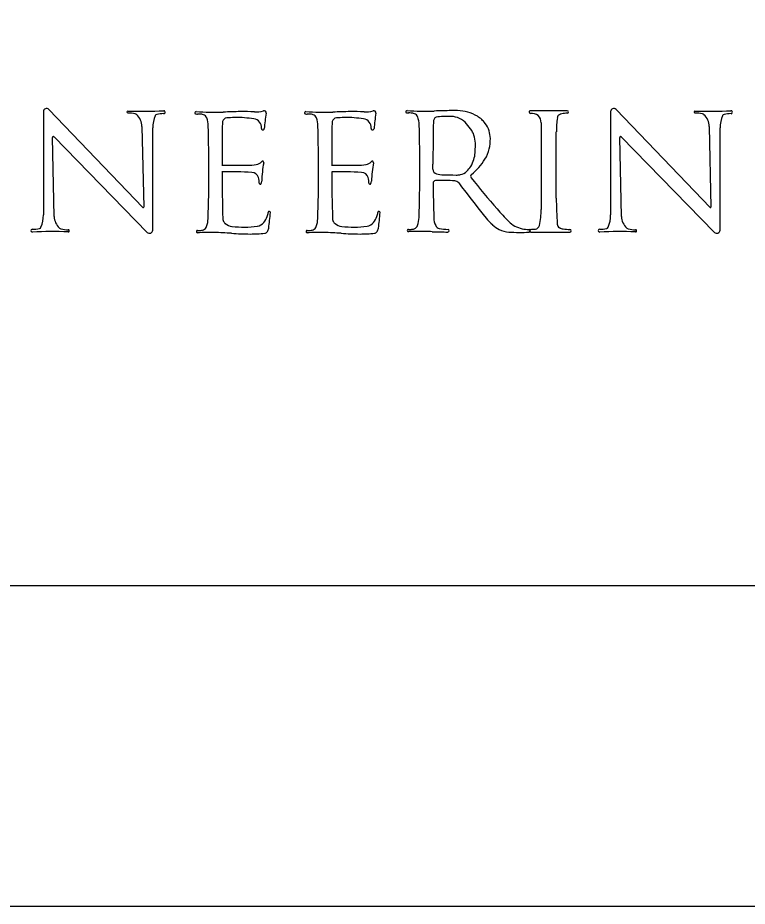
# Model space of a CAD drawing. Extents: x 0 to 34, y 0 to 22.
# Drawn here: x 5.455 to 6.595, y 0 to 1.387 of the extents above; entities that cross this region are included whole.
import ezdxf

# ---------------------------------------------------------------- set-up
doc = ezdxf.new("R2010")
doc.units = 0
for name, color, linetype in [('SH_Border', 7, 'Continuous'), ('SH_Cut_Line', 7, 'Continuous'), ('SH_Text', 7, 'Continuous')]:
    doc.layers.add(name, color=color, linetype=linetype)

msp = doc.modelspace()

# ---------------------------------------------------------------- linework, layer by layer
at = {"layer": 'SH_Border'}
msp.add_lwpolyline([(1.5, 21.5), (33.5, 21.5), (33.5, 0.5), (1.5, 0.5)], close=True, dxfattribs=at)
at = {"layer": 'SH_Cut_Line'}
msp.add_lwpolyline([(0, 0), (34, 0), (34, 22), (0, 22)], close=True, dxfattribs=at)
at = {"layer": 'SH_Text'}
for p, q in [((5.4955, 1.2405), (5.4955, 1.0792)), ((5.6509, 1.0911), (5.5039, 1.2439)), ((6.3138, 1.2418), (6.2562, 1.2418)), ((6.3815, 1.2405), (6.3815, 1.0792)), ((6.537, 1.0911), (6.3899, 1.2439)), ((6.273, 1.2233), (6.273, 1.088)), ((5.6494, 1.2175), (5.6522, 1.0916)), ((5.6664, 1.0557), (5.6664, 1.2152)), ((6.2966, 1.1057), (6.2966, 1.2092)), ((6.5355, 1.2175), (6.5382, 1.0916)), ((6.5524, 1.0557), (6.5524, 1.2152)), ((5.5124, 1.0769), (5.5098, 1.2002)), ((5.5121, 1.2012), (5.6575, 1.0521)), ((6.3984, 1.0769), (6.3958, 1.2002)), ((6.3981, 1.2012), (6.5435, 1.0521)), ((6.104, 1.1507), (6.104, 1.1585)), ((6.1041, 1.1286), (6.1041, 1.1286)), ((6.0657, 1.0531), (6.0657, 1.0531)), ((6.2566, 1.0524), (6.3179, 1.0524))]:
    msp.add_line(p, q, dxfattribs=at)
for centre, radius, start, end in [((5.5004, 1.2405), 0.00491, 43.8796, 180), ((5.6276, 1.2399), 0.00167, 88.0144, 271.2216), ((5.6512, 1.9188), 0.6777, 268.0144, 272.7235), ((5.6286, 1.1948), 0.0434, 76.384, 91.2216), ((5.6375, 1.2317), 0.00546, 47.2331, 76.384), ((5.6239, 1.2169), 0.0256, 1.2424, 47.2331), ((5.6732, 1.233), 0.00337, 102.9109, 157.8419), ((5.6827, 1.1916), 0.0458, 89.1136, 102.9109), ((5.6835, 1.2396), 0.00225, 269.1136, 92.7235), ((5.7339, 1.2387), 0.00186, 85.6429, 267.986), ((5.7369, 1.3238), 0.087, 267.986, 269.6056), ((5.7611, 1.5953), 0.3557, 265.6429, 272.4818), ((5.7354, 1.1053), 0.1315, 87.8585, 89.6056), ((5.7396, 1.219), 0.0177, 70.7604, 87.8585), ((5.7427, 1.2279), 0.00831, 19.7623, 70.7604), ((5.8127, 0.4031), 0.8375, 90.6415, 92.4818), ((5.8069, 0.9202), 0.3204, 86.7596, 90.6415), ((5.8273, 1.2796), 0.0396, 266.7596, 287.419), ((5.8402, 1.2386), 0.00341, 350.1932, 107.419), ((6.0864, 1.196), 0.2465, 170.1932, 175.8069), ((5.9052, 1.2387), 0.00186, 85.6429, 267.986), ((5.9082, 1.3238), 0.087, 267.986, 269.6056), ((5.9324, 1.5953), 0.3557, 265.6429, 272.4818), ((5.9067, 1.1053), 0.1315, 87.8585, 89.6056), ((5.911, 1.219), 0.0177, 70.7604, 87.8585), ((5.9141, 1.2279), 0.00831, 19.7623, 70.7604), ((5.9841, 0.4031), 0.8375, 90.6415, 92.4818), ((5.9783, 0.9202), 0.3204, 86.7596, 90.6415), ((5.9986, 1.2796), 0.0396, 266.7596, 287.419), ((6.0115, 1.2386), 0.00341, 350.1932, 107.419), ((6.2578, 1.196), 0.2465, 170.1932, 175.8069), ((6.0634, 1.2403), 0.00186, 85.6429, 267.986), ((6.0664, 1.3254), 0.087, 267.986, 269.6056), ((6.0906, 1.5969), 0.3557, 265.6429, 272.4818), ((6.0649, 1.107), 0.1315, 87.8585, 89.6056), ((6.0691, 1.2206), 0.0177, 70.7604, 87.8585), ((6.0722, 1.2295), 0.00831, 19.7623, 70.7604), ((6.1422, 0.4047), 0.8375, 90.6415, 92.4818), ((6.1365, 0.9218), 0.3204, 88.9596, 90.6415), ((6.1411, 1.1796), 0.0626, 59.0124, 88.9596), ((6.2562, 1.2398), 0.00203, 90, 277.32), ((6.2584, 1.2233), 0.0146, 0, 97.32), ((6.3039, 1.2304), 0.00585, 114.8736, 172.0456), ((6.3117, 1.2138), 0.0242, 95.8947, 114.8736), ((6.327, 1.0648), 0.174, 94.3316, 95.8947), ((6.3138, 1.24), 0.00179, 274.3316, 90), ((6.3864, 1.2405), 0.00491, 43.8796, 180), ((6.5136, 1.2399), 0.00167, 88.0144, 271.2216), ((6.5372, 1.9188), 0.6777, 268.0144, 272.7235), ((6.5146, 1.1948), 0.0434, 76.384, 91.2216), ((6.5236, 1.2317), 0.00546, 47.2331, 76.384), ((6.5099, 1.2169), 0.0256, 1.2424, 47.2331), ((6.5593, 1.233), 0.00337, 102.9109, 157.8419), ((6.5688, 1.1916), 0.0458, 89.1136, 102.9109), ((6.5695, 1.2396), 0.00225, 269.1136, 92.7235), ((5.7169, 1.2152), 0.0505, 157.8419, 180), ((5.7129, 1.2171), 0.0401, 1.7776, 19.7623), ((8.8793, 1.1619), 3.1048, 178.862, 180.092), ((5.7824, 1.2234), 0.00734, 166.7992, 178.862), ((5.7824, 1.2234), 0.00734, 94.329, 166.7992), ((5.8036, 0.9437), 0.2878, 91.9186, 94.329), ((5.7983, 1.1022), 0.1293, 84.8974, 91.9186), ((5.7739, 0.8289), 0.4036, 82.8496, 84.8974), ((5.8224, 1.2157), 0.0138, 354.4676, 82.8496), ((5.8842, 1.2171), 0.0401, 1.7776, 19.7623), ((9.0506, 1.1619), 3.1048, 178.862, 180.092), ((5.9537, 1.2234), 0.00734, 166.7992, 178.862), ((5.9537, 1.2234), 0.00734, 94.329, 166.7992), ((5.9749, 0.9437), 0.2878, 91.9186, 94.329), ((5.9696, 1.1022), 0.1293, 84.8974, 91.9186), ((5.9452, 0.8289), 0.4036, 82.8496, 84.8974), ((5.9937, 1.2157), 0.0138, 354.4676, 82.8496), ((6.0424, 1.2188), 0.0401, 1.7776, 19.7623), ((9.2088, 1.1635), 3.1048, 178.862, 180.092), ((6.1119, 1.2251), 0.00734, 166.7992, 178.862), ((6.1119, 1.2251), 0.00734, 94.329, 166.7992), ((6.1331, 0.9454), 0.2878, 91.9186, 94.329), ((6.1278, 1.1038), 0.1293, 87.9458, 91.9186), ((6.1312, 1.1994), 0.0337, 41.4498, 87.9458), ((6.0877, 1.1609), 0.0917, 33.1566, 41.4498), ((6.1517, 1.1971), 0.0422, 36.4904, 59.0124), ((6.1526, 1.1978), 0.0411, 18.3247, 36.4904), ((6.4556, 1.2092), 0.1589, 172.0456, 180), ((6.6029, 1.2152), 0.0505, 157.8419, 180), ((3.3428, 1.1482), 2.4112, 358.2224, 1.6678), ((5.8383, 1.2142), 0.00224, 174.4676, 355.814), ((3.5141, 1.1482), 2.4112, 358.2224, 1.6678), ((6.0097, 1.2142), 0.00224, 174.4676, 355.814), ((3.6723, 1.1498), 2.4112, 358.2224, 1.6678), ((6.1385, 1.1942), 0.031, 12.4025, 33.1566), ((6.1526, 1.1978), 0.041, 0.8515, 18.3247), ((5.5111, 1.2003), 0.00138, 44.2691, 181.2424), ((6.1083, 1.1875), 0.062, 0.6715, 12.4025), ((6.1277, 1.1974), 0.0659, 346.8148, 0.8515), ((6.3972, 1.2003), 0.00138, 44.2691, 181.2424), ((6.0447, 1.1868), 0.1255, 355.1956, 0.6715), ((6.1402, 1.1945), 0.0531, 328.0114, 346.8148), ((6.1278, 1.1774), 0.0417, 327.7207, 344.0376), ((6.1025, 1.218), 0.0975, 309.1113, 328.0114), ((6.1157, 1.1808), 0.0543, 344.0376, 355.1956), ((5.6919, 52.5686), 51.4117, 270.092, 270.13632), ((5.8139, 1.2742), 0.1172, 270.1363, 276.9085), ((5.8266, 1.17), 0.0122, 276.9085, 321.2725), ((5.8377, 1.1611), 0.00204, 349.4309, 141.2725), ((6.0244, 1.1262), 0.188, 169.4309, 178.1882), ((5.8632, 52.5686), 51.4117, 270.092, 270.13632), ((5.9853, 1.2742), 0.1172, 270.1363, 276.9085), ((5.9979, 1.17), 0.0122, 276.9085, 321.2725), ((6.009, 1.1611), 0.00204, 349.4309, 141.2725), ((6.1958, 1.1262), 0.188, 169.4309, 178.1882), ((6.1289, 1.1766), 0.0404, 313.7308, 327.7207), ((8.8793, 1.1619), 3.1048, 180.2792, 181.6334), ((5.7782, 0.2851), 0.8617, 87.1452, 90.2477), ((5.8205, 1.1343), 0.0114, 16.8614, 87.1452), ((5.8032, 1.1291), 0.0295, 359.2549, 16.8614), ((9.0506, 1.1619), 3.1048, 180.2792, 181.6334), ((5.9495, 0.2851), 0.8617, 87.1452, 90.2477), ((5.9919, 1.1343), 0.0114, 16.8614, 87.1452), ((5.9745, 1.1291), 0.0295, 359.2549, 16.8614), ((6.1115, 1.1508), 0.00753, 180.1856, 255.4509), ((6.122, 1.1912), 0.0494, 255.4509, 268.1519), ((6.142, 1.8115), 0.6699, 268.1519, 269.8456), ((6.1403, 1.1747), 0.0332, 269.8456, 280.9677), ((6.1428, 1.1622), 0.0204, 280.9677, 313.7308), ((6.1663, 1.1396), 0.00355, 129.1113, 218.1225), ((7.0766, 1.854), 1.1607, 218.1225, 221.2578), ((5.8343, 1.1287), 0.0016, 179.2549, 340.6106), ((5.8233, 1.1326), 0.0133, 340.6106, 358.1882), ((6.0056, 1.1287), 0.0016, 179.2549, 340.6106), ((5.9946, 1.1326), 0.0133, 340.6106, 358.1882), ((6.1084, 1.1287), 0.00422, 96.1813, 180.644), ((9.2088, 1.1635), 3.1048, 180.6446, 181.6334), ((6.1105, 1.109), 0.024, 91.4758, 96.1813), ((6.1188, 0.7874), 0.3457, 86.8098, 91.4758), ((6.1376, 1.1244), 0.00814, 36.3661, 86.8098), ((6.7174, 1.5514), 0.7119, 216.3661, 217.5467), ((8.1907, 2.6838), 2.5701, 217.5467, 218.7682), ((6.8215, 1.1057), 0.5249, 180, 184.4616), ((5.6515, 1.0916), 0.000709, 223.8796, 1.2424), ((5.8163, 1.0872), 0.0307, 340.269, 352.7536), ((5.8484, 1.0831), 0.00171, 355.1286, 172.7536), ((5.2967, 1.1301), 0.5554, 352.6026, 355.1286), ((5.9876, 1.0872), 0.0307, 340.269, 352.7536), ((6.0197, 1.0831), 0.00171, 355.1286, 172.7536), ((5.4681, 1.1301), 0.5554, 352.6026, 355.1286), ((6.4888, 1.3383), 0.3787, 221.2578, 225.3035), ((6.1555, 1.088), 0.1175, 347.6428, 360), ((6.5375, 1.0916), 0.000709, 223.8796, 1.2424), ((5.445, 1.0792), 0.0505, 337.8419, 0), ((5.538, 1.0775), 0.0256, 181.2424, 227.2331), ((5.7127, 1.0747), 0.0401, 340.2377, 358.2224), ((5.7857, 1.0737), 0.01, 181.6334, 198.7573), ((5.7857, 1.0737), 0.01, 198.7573, 233.0825), ((5.8152, 1.0876), 0.0318, 320.8407, 340.269), ((5.884, 1.0747), 0.0401, 340.2377, 358.2224), ((5.957, 1.0737), 0.01, 181.6334, 198.7573), ((5.957, 1.0737), 0.01, 198.7573, 233.0825), ((5.9866, 1.0876), 0.0318, 320.8407, 340.269), ((6.0422, 1.0763), 0.0401, 340.2377, 358.2224), ((6.1365, 1.0759), 0.0313, 181.6334, 205.2525), ((6.2503, 1.1254), 0.0814, 218.7682, 229.3302), ((6.2546, 1.1017), 0.0459, 225.3035, 240.2632), ((6.331, 1.0792), 0.0505, 337.8419, 0), ((6.424, 1.0775), 0.0256, 181.2424, 227.2331), ((5.4784, 1.0548), 0.00225, 89.1136, 272.7235), ((5.4791, 1.1028), 0.0458, 269.1136, 282.9109), ((5.4886, 1.0614), 0.00337, 282.9109, 337.8419), ((5.5243, 1.0627), 0.00546, 227.2331, 256.384), ((5.5333, 1.0996), 0.0434, 256.384, 271.2216), ((5.5342, 1.0545), 0.00167, 268.0144, 91.2216), ((5.6612, 1.0557), 0.00517, 224.2691, 0), ((5.7362, 1.0532), 0.00177, 90.3944, 271.2943), ((5.7352, 1.1865), 0.1315, 270.3944, 272.1415), ((5.7395, 1.0728), 0.0177, 272.1415, 289.2396), ((5.7426, 1.0639), 0.00831, 289.2396, 340.2377), ((5.793, 1.0834), 0.0222, 233.0825, 262.3896), ((5.809, 1.2027), 0.1425, 262.3896, 278.3614), ((5.8273, 1.0777), 0.0162, 278.3614, 320.8407), ((5.8349, 1.0603), 0.0127, 326.4436, 352.6026), ((5.9075, 1.0532), 0.00177, 90.3944, 271.2943), ((5.9066, 1.1865), 0.1315, 270.3944, 272.1415), ((5.9108, 1.0728), 0.0177, 272.1415, 289.2396), ((5.9139, 1.0639), 0.00831, 289.2396, 340.2377), ((5.9644, 1.0834), 0.0222, 233.0825, 262.3896), ((5.9803, 1.2027), 0.1425, 262.3896, 278.3614), ((5.9987, 1.0777), 0.0162, 278.3614, 320.8407), ((6.0062, 1.0603), 0.0127, 326.4436, 352.6026), ((6.0657, 1.0549), 0.00177, 90.3944, 271.2938), ((6.0648, 1.1881), 0.1315, 270.3944, 272.1415), ((6.069, 1.0744), 0.0177, 272.1415, 289.2396), ((6.0721, 1.0655), 0.00831, 289.2396, 340.2377), ((6.1155, 1.066), 0.00806, 205.2525, 258.54), ((6.1281, 1.1282), 0.0715, 258.54, 269.5198), ((6.1275, 1.0547), 0.00201, 269.9476, 89.5198), ((6.2325, 1.1048), 0.0542, 229.3302, 242.6024), ((6.2249, 1.0901), 0.0376, 242.6024, 266.5374), ((6.2506, 1.0947), 0.0377, 240.2632, 258.7004), ((6.2551, 1.1174), 0.0609, 258.7004, 268.9258), ((6.254, 1.0544), 0.00208, 272.7345, 88.9258), ((6.2566, 1.0546), 0.00215, 91.3892, 270), ((6.2543, 1.1507), 0.094, 271.3892, 275.8469), ((6.2631, 1.0644), 0.00731, 275.8469, 347.6428), ((6.3052, 1.0654), 0.00704, 184.4616, 238.9441), ((6.3089, 1.0716), 0.0142, 238.9441, 264.1674), ((6.3249, 1.228), 0.1715, 264.1674, 267.7015), ((6.3179, 1.0546), 0.00214, 270, 87.7015), ((6.3644, 1.0548), 0.00225, 89.1136, 272.7235), ((6.3651, 1.1028), 0.0458, 269.1136, 282.9109), ((6.3746, 1.0614), 0.00337, 282.9109, 337.8419), ((6.4103, 1.0627), 0.00546, 227.2331, 256.384), ((6.4193, 1.0996), 0.0434, 256.384, 271.2216), ((6.4203, 1.0545), 0.00167, 268.0144, 91.2216), ((6.5472, 1.0557), 0.00517, 224.2691, 0), ((5.5107, 0.3756), 0.6777, 88.0144, 92.7235), ((5.757, 0.129), 0.9227, 89.661, 91.2938), ((5.7603, 0.6757), 0.376, 85.604, 89.661), ((5.8178, 1.4237), 0.3742, 265.604, 270.141), ((5.8181, 1.278), 0.2285, 270.141, 275.8096), ((5.8407, 1.0564), 0.00577, 275.8096, 326.4436), ((5.9284, 0.129), 0.9227, 89.661, 91.2938), ((5.9316, 0.6757), 0.376, 85.604, 89.661), ((5.9891, 1.4237), 0.3742, 265.604, 270.141), ((5.9895, 1.278), 0.2285, 270.141, 275.8096), ((6.012, 1.0564), 0.00577, 275.8096, 326.4436), ((6.0865, 0.1307), 0.9227, 89.661, 91.2938), ((6.0898, 0.6773), 0.376, 88.0337, 89.661), ((6.1281, 1.7946), 0.742, 268.0337, 269.9476), ((6.2402, 1.3428), 0.2908, 266.5374, 272.7345), ((6.3967, 0.3756), 0.6777, 88.0144, 92.7235)]:
    msp.add_arc(centre, radius, start, end, dxfattribs=at)

doc.saveas('drawing.dxf')
